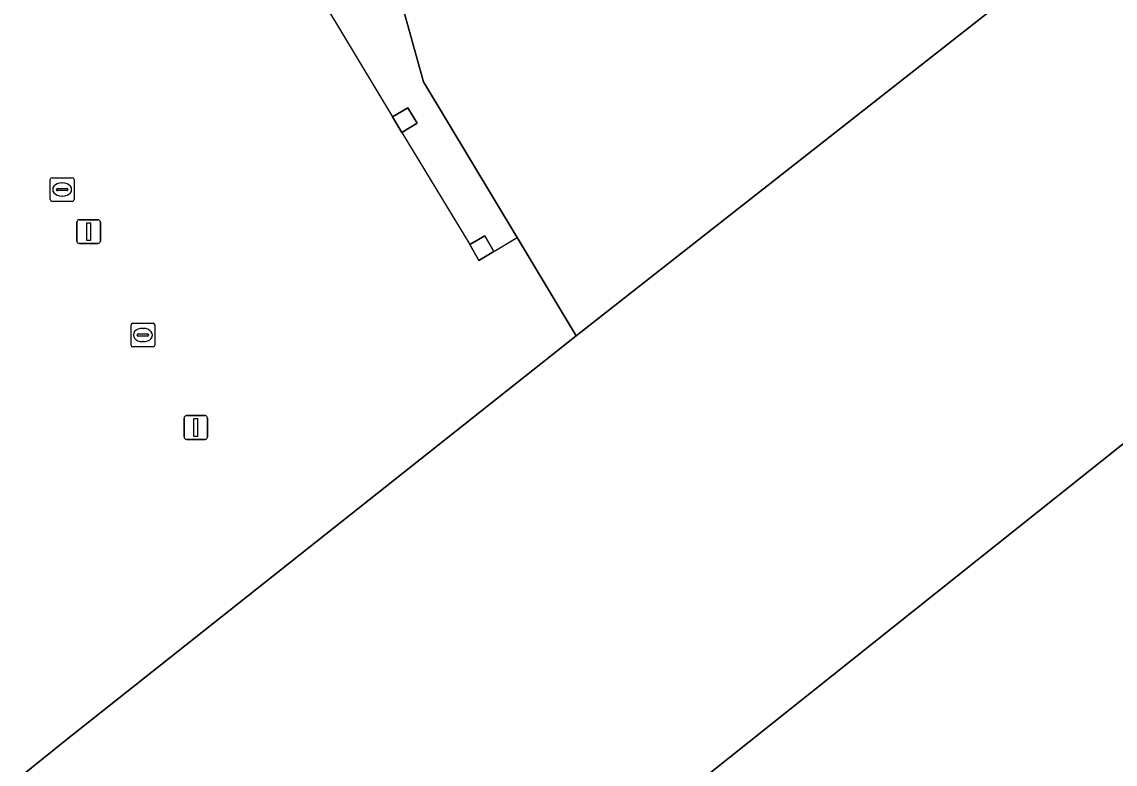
# Model space of a CAD drawing. Extents: x 159888 to 160761, y 384031 to 384750.
# Drawn here: x 160422.49 to 160468.65, y 384505.51 to 384536.86 of the extents above; entities that cross this region are included whole.
import ezdxf

# ---------------------------------------------------------------- set-up
doc = ezdxf.new("R2010")
doc.units = 0
for name, color, linetype in [('IMGEO_Erf', 7, 'Continuous'), ('IMGEO_Kolk', 7, 'Continuous'), ('IMGEO_Lichtmast', 7, 'Continuous'), ('IMGEO_Pand', 7, 'Continuous'), ('IMGEO_Pand_overbouw', 7, 'Continuous')]:
    doc.layers.add(name, color=color, linetype=linetype)

msp = doc.modelspace()

# ---------------------------------------------------------------- linework, layer by layer
at = {"layer": 'IMGEO_Erf'}
msp.add_lwpolyline([(160420.926, 384503.774), (160424.352, 384506.518), (160445.899, 384523.596), (160445.557, 384524.165), (160445.433, 384524.372), (160443.403, 384527.748), (160439.447, 384534.325), (160438.003, 384539.546), (160436.076, 384539.012), (160435.044, 384542.736), (160436.954, 384543.281), (160436.151, 384548.915), (160461.68, 384564.249), (160461.834, 384563.992), (160465.563, 384566.236), (160465.409, 384566.493), (160466.566, 384567.188), (160468.137, 384568.133), (160468.762, 384567.092)], dxfattribs=at)
for points in [[(160438.144, 384532.838), (160438.796, 384533.229), (160439.187, 384532.576), (160438.536, 384532.185)], [(160441.412, 384527.449), (160442.035, 384527.821), (160442.426, 384527.165), (160441.781, 384526.78)]]:
    msp.add_lwpolyline(points, close=True, dxfattribs=at)
at = {"layer": 'IMGEO_Kolk'}
for p, q in [((160423.77, 384530.274), (160424.622, 384530.274)), ((160423.695, 384529.348), (160423.695, 384530.2)), ((160423.997, 384529.817), (160424.395, 384529.817)), ((160424.183, 384530.054), (160424.208, 384530.054)), ((160424.696, 384530.2), (160424.696, 384529.348)), ((160423.954, 384529.768), (160423.954, 384529.78)), ((160424.392, 384529.731), (160423.994, 384529.731)), ((160424.206, 384529.494), (160424.181, 384529.494)), ((160424.438, 384529.78), (160424.438, 384529.768)), ((160424.622, 384529.274), (160423.77, 384529.274)), ((160427.104, 384523.206), (160427.104, 384524.058)), ((160427.179, 384524.132), (160428.031, 384524.132)), ((160427.592, 384523.912), (160427.617, 384523.912)), ((160428.105, 384524.058), (160428.105, 384523.206)), ((160427.363, 384523.626), (160427.363, 384523.638)), ((160427.801, 384523.589), (160427.403, 384523.589)), ((160427.406, 384523.675), (160427.804, 384523.675)), ((160427.615, 384523.352), (160427.59, 384523.352)), ((160427.847, 384523.638), (160427.847, 384523.626)), ((160428.031, 384523.132), (160427.179, 384523.132))]:
    msp.add_line(p, q, dxfattribs=at)
for points in [[(160423.77, 384530.274), (160424.622, 384530.274)], [(160423.695, 384529.348), (160423.695, 384530.2)], [(160424.696, 384530.2), (160424.696, 384529.348)], [(160424.622, 384529.274), (160423.77, 384529.274)], [(160427.104, 384523.206), (160427.104, 384524.058)], [(160427.179, 384524.132), (160428.031, 384524.132)], [(160428.105, 384524.058), (160428.105, 384523.206)], [(160428.031, 384523.132), (160427.179, 384523.132)]]:
    msp.add_lwpolyline(points, dxfattribs=at)
for centre, radius, start, end in [((160423.772, 384530.198), 0.0765, 91.552, 178.448), ((160423.772, 384530.198), 0.0765, 91.552, 178.448), ((160424.62, 384530.198), 0.0765, 1.552, 88.448), ((160424.62, 384530.198), 0.0765, 1.552, 88.448), ((160423.994, 384529.777), 0.0403, 85.8775, 175.7526), ((160424.399, 384529.779), 0.0386, 1.7309, 96.639), ((160423.772, 384529.35), 0.0765, 181.552, 268.448), ((160423.772, 384529.35), 0.0765, 181.552, 268.448), ((160423.991, 384529.767), 0.0366, 178.938, 274.7102), ((160424.395, 384529.774), 0.043, 264.8664, 352.4533), ((160424.62, 384529.35), 0.0765, 271.552, 358.448), ((160424.62, 384529.35), 0.0765, 271.552, 358.448), ((160427.181, 384524.056), 0.0765, 91.552, 178.448), ((160427.181, 384524.056), 0.0765, 91.552, 178.448), ((160428.029, 384524.056), 0.0765, 1.552, 88.448), ((160428.029, 384524.056), 0.0765, 1.552, 88.448), ((160427.403, 384523.635), 0.0403, 85.8775, 175.7526), ((160427.4, 384523.625), 0.0366, 178.938, 274.7102), ((160427.804, 384523.632), 0.043, 264.8664, 352.4533), ((160427.808, 384523.637), 0.0386, 1.7309, 96.639), ((160427.181, 384523.208), 0.0765, 181.552, 268.448), ((160427.181, 384523.208), 0.0765, 181.552, 268.448), ((160428.029, 384523.208), 0.0765, 271.552, 358.448), ((160428.029, 384523.208), 0.0765, 271.552, 358.448)]:
    msp.add_arc(centre, radius, start, end, dxfattribs=at)
for centre, major_axis, ratio, start_param, end_param in [((160424.182, 384529.774), (-0.387, 0.002), 0.722429, 4.712389, 7.853982), ((160424.207, 384529.774), (-0.39, 0.002), 0.717154, 1.570796, 4.712389), ((160427.591, 384523.632), (-0.387, 0.002), 0.722429, 4.712389, 7.853982), ((160427.616, 384523.632), (-0.39, 0.002), 0.717154, 1.570796, 4.712389)]:
    msp.add_ellipse(centre, major_axis=major_axis, ratio=ratio, start_param=start_param, end_param=end_param, dxfattribs=at)
at = {"layer": 'IMGEO_Lichtmast'}
for p, q in [((160424.918, 384528.497), (160425.708, 384528.497)), ((160425.708, 384528.497), (160424.918, 384528.497)), ((160424.818, 384527.597), (160424.818, 384528.397)), ((160424.818, 384528.397), (160424.818, 384527.597)), ((160425.808, 384528.397), (160425.808, 384527.597)), ((160425.808, 384527.597), (160425.808, 384528.397)), ((160425.708, 384527.497), (160424.918, 384527.497)), ((160424.918, 384527.497), (160425.708, 384527.497)), ((160429.34, 384519.327), (160429.34, 384520.127)), ((160429.34, 384520.127), (160429.34, 384519.327)), ((160429.44, 384520.227), (160430.23, 384520.227)), ((160430.23, 384520.227), (160429.44, 384520.227)), ((160430.33, 384520.127), (160430.33, 384519.327)), ((160430.33, 384519.327), (160430.33, 384520.127)), ((160430.23, 384519.227), (160429.44, 384519.227)), ((160429.44, 384519.227), (160430.23, 384519.227))]:
    msp.add_line(p, q, dxfattribs=at)
for points in [[(160425.238, 384528.372), (160425.388, 384528.372), (160425.388, 384527.622), (160425.238, 384527.622), (160425.238, 384528.372)], [(160429.76, 384520.102), (160429.91, 384520.102), (160429.91, 384519.352), (160429.76, 384519.352), (160429.76, 384520.102)]]:
    msp.add_lwpolyline(points, dxfattribs=at)
for centre, start, end in [((160424.918, 384528.397), 90, 180), ((160424.918, 384528.397), 90, 180), ((160425.708, 384528.397), 0, 90), ((160425.708, 384528.397), 360, 90), ((160424.918, 384527.597), 180, 270), ((160424.918, 384527.597), 180, 270), ((160425.708, 384527.597), 270, 0), ((160425.708, 384527.597), 270, 0), ((160429.44, 384520.127), 90, 180), ((160429.44, 384520.127), 90, 180), ((160430.23, 384520.127), 0, 90), ((160430.23, 384520.127), 360, 90), ((160429.44, 384519.327), 180, 270), ((160429.44, 384519.327), 180, 270), ((160430.23, 384519.327), 270, 0), ((160430.23, 384519.327), 270, 0)]:
    msp.add_arc(centre, 0.1, start, end, dxfattribs=at)
at = {"layer": 'IMGEO_Pand'}
for points in [[(160479.161, 384549.765), (160478.909, 384550.185), (160468.762, 384567.092), (160468.137, 384568.133), (160466.566, 384567.188), (160465.409, 384566.493), (160465.563, 384566.236), (160461.834, 384563.992), (160461.68, 384564.249), (160436.151, 384548.915), (160436.954, 384543.281), (160435.044, 384542.736), (160436.076, 384539.012), (160438.003, 384539.546), (160439.447, 384534.325), (160443.403, 384527.748), (160445.433, 384524.372), (160445.557, 384524.165), (160445.899, 384523.596), (160471.203, 384543.477)], [(160488.936, 384534.93), (160487.757, 384536.875), (160482.889, 384544.99), (160479.793, 384550.133), (160479.161, 384549.765), (160471.203, 384543.477), (160445.899, 384523.596), (160424.352, 384506.518), (160420.926, 384503.774), (160416.215, 384500), (160414.155, 384498.367), (160425.564, 384484.062), (160440.9, 384491.039), (160442.203, 384488.75), (160446.354, 384492.06), (160454.254, 384497.681), (160453.942, 384498.111), (160454.092, 384498.231), (160452.683, 384500), (160449.739, 384503.694)], [(160438.796, 384533.229), (160438.144, 384532.838), (160438.536, 384532.185), (160439.187, 384532.576)], [(160442.035, 384527.821), (160441.412, 384527.449), (160441.781, 384526.78), (160442.426, 384527.165)]]:
    msp.add_lwpolyline(points, close=True, dxfattribs=at)
msp.add_lwpolyline([(160473.4, 384504.29), (160480.594, 384509.41), (160484.643, 384512.292), (160484.383, 384512.721), (160487.673, 384515.164), (160497.134, 384521.348), (160497.085, 384521.444), (160493.49, 384527.392), (160489.627, 384533.789), (160488.936, 384534.93), (160449.739, 384503.694)], dxfattribs=at)
at = {"layer": 'IMGEO_Pand_overbouw'}
msp.add_lwpolyline([(160435.29, 384537.588), (160438.144, 384532.838), (160438.796, 384533.229), (160439.187, 384532.576), (160438.536, 384532.185), (160441.412, 384527.449), (160442.035, 384527.821), (160442.426, 384527.165), (160443.403, 384527.748), (160439.447, 384534.325), (160438.003, 384539.546)], dxfattribs=at)

doc.saveas('drawing.dxf')
